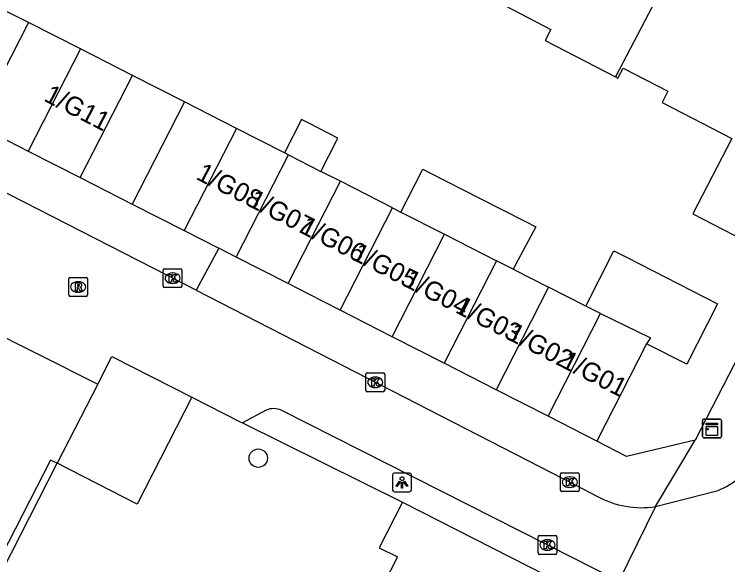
# Model space of a CAD drawing. Extents: x 160356 to 161355, y 381727 to 382845.
# Drawn here: x 160733.31 to 160771.25, y 382352.6 to 382381.89 of the extents above; entities that cross this region are included whole.
import ezdxf

# ---------------------------------------------------------------- set-up
doc = ezdxf.new("R2010")
doc.units = 0
for name, color, linetype in [('IMGEO_Boom', 7, 'Continuous'), ('IMGEO_Haag', 7, 'Continuous'), ('IMGEO_Kast', 7, 'Continuous'), ('IMGEO_Kolk', 7, 'Continuous'), ('IMGEO_Lichtpunt', 7, 'Continuous'), ('IMGEO_Pand', 7, 'Continuous'), ('IMGEO_Pand_nummerreeks', 7, 'Continuous'), ('IMGEO_Rijbaan_lokaal_open', 7, 'Continuous'), ('IMGEO_Rioolput', 7, 'Continuous'), ('IMGEO_Voetpad_open', 7, 'Continuous')]:
    doc.layers.add(name, color=color, linetype=linetype)

msp = doc.modelspace()

# ---------------------------------------------------------------- linework, layer by layer
at = {"layer": 'IMGEO_Boom'}
msp.add_circle((160746.286, 382358.27), 0.489, dxfattribs=at)
at = {"layer": 'IMGEO_Haag'}
msp.add_lwpolyline([(160729.719, 382346.462), (160732.663, 382352.257), (160735.595, 382357.997)], dxfattribs=at)
at = {"layer": 'IMGEO_Kast'}
for p, q in [((160769.917, 382359.423), (160769.917, 382360.264)), ((160769.917, 382360.264), (160769.917, 382359.423)), ((160769.992, 382360.348), (160770.833, 382360.348)), ((160770.833, 382360.348), (160769.992, 382360.348)), ((160770.917, 382360.273), (160770.917, 382359.432)), ((160770.917, 382359.432), (160770.917, 382360.273)), ((160770.842, 382359.348), (160770.001, 382359.348)), ((160770.001, 382359.348), (160770.842, 382359.348))]:
    msp.add_line(p, q, dxfattribs=at)
for points in [[(160770.112, 382360.138), (160770.712, 382360.138), (160770.712, 382360.053), (160770.112, 382360.053), (160770.112, 382360.138)], [(160770.112, 382359.963), (160770.712, 382359.963), (160770.712, 382359.474), (160770.112, 382359.474), (160770.112, 382359.963)]]:
    msp.add_lwpolyline(points, dxfattribs=at)
msp.add_circle((160770.196, 382359.812), 0.0377, dxfattribs=at)
for centre, start, end in [((160769.995, 382360.27), 92.4484, 184.2845), ((160769.995, 382360.27), 92.4484, 184.2845), ((160770.839, 382360.27), 2.4484, 94.2845), ((160770.839, 382360.27), 2.4484, 94.2845), ((160769.995, 382359.426), 182.4484, 274.2845), ((160769.995, 382359.426), 182.4484, 274.2845), ((160770.839, 382359.426), 272.4484, 4.2845), ((160770.839, 382359.426), 272.4484, 4.2845)]:
    msp.add_arc(centre, 0.0779, start, end, dxfattribs=at)
at = {"layer": 'IMGEO_Kolk'}
for p, q in [((160741.306, 382368.345), (160742.158, 382368.345)), ((160741.231, 382367.419), (160741.231, 382368.271)), ((160741.719, 382368.125), (160741.744, 382368.125)), ((160742.232, 382368.271), (160742.232, 382367.419)), ((160742.158, 382367.345), (160741.306, 382367.345)), ((160741.742, 382367.565), (160741.717, 382367.565)), ((160752.01, 382361.882), (160752.01, 382362.734)), ((160752.085, 382362.808), (160752.937, 382362.808)), ((160753.011, 382362.734), (160753.011, 382361.882)), ((160752.498, 382362.588), (160752.523, 382362.588)), ((160752.521, 382362.028), (160752.496, 382362.028)), ((160752.937, 382361.808), (160752.085, 382361.808)), ((160762.355, 382356.566), (160762.355, 382357.418)), ((160762.43, 382357.492), (160763.282, 382357.492)), ((160763.356, 382357.418), (160763.356, 382356.566)), ((160762.843, 382357.272), (160762.868, 382357.272)), ((160762.866, 382356.712), (160762.841, 382356.712)), ((160763.282, 382356.492), (160762.43, 382356.492)), ((160761.168, 382353.225), (160761.168, 382354.077)), ((160761.243, 382354.151), (160762.095, 382354.151)), ((160761.656, 382353.931), (160761.681, 382353.931)), ((160762.169, 382354.077), (160762.169, 382353.225)), ((160761.679, 382353.371), (160761.654, 382353.371)), ((160762.095, 382353.151), (160761.243, 382353.151))]:
    msp.add_line(p, q, dxfattribs=at)
for points in [[(160741.306, 382368.345), (160742.158, 382368.345)], [(160741.231, 382367.419), (160741.231, 382368.271)], [(160741.552, 382368.045), (160741.675, 382368.045), (160741.675, 382367.894), (160741.805, 382368.045), (160741.969, 382368.045), (160741.823, 382367.894), (160741.976, 382367.645), (160741.824, 382367.645), (160741.739, 382367.809), (160741.675, 382367.742), (160741.675, 382367.645), (160741.552, 382367.645), (160741.552, 382368.045)], [(160742.232, 382368.271), (160742.232, 382367.419)], [(160742.158, 382367.345), (160741.306, 382367.345)], [(160752.01, 382361.882), (160752.01, 382362.734)], [(160752.085, 382362.808), (160752.937, 382362.808)], [(160753.011, 382362.734), (160753.011, 382361.882)], [(160752.331, 382362.508), (160752.454, 382362.508), (160752.454, 382362.357), (160752.584, 382362.508), (160752.748, 382362.508), (160752.602, 382362.357), (160752.755, 382362.108), (160752.603, 382362.108), (160752.518, 382362.272), (160752.454, 382362.205), (160752.454, 382362.108), (160752.331, 382362.108), (160752.331, 382362.508)], [(160752.937, 382361.808), (160752.085, 382361.808)], [(160762.355, 382356.566), (160762.355, 382357.418)], [(160762.43, 382357.492), (160763.282, 382357.492)], [(160763.356, 382357.418), (160763.356, 382356.566)], [(160762.676, 382357.192), (160762.799, 382357.192), (160762.799, 382357.041), (160762.929, 382357.192), (160763.093, 382357.192), (160762.947, 382357.041), (160763.1, 382356.792), (160762.948, 382356.792), (160762.863, 382356.956), (160762.799, 382356.889), (160762.799, 382356.792), (160762.676, 382356.792), (160762.676, 382357.192)], [(160763.282, 382356.492), (160762.43, 382356.492)], [(160761.168, 382353.225), (160761.168, 382354.077)], [(160761.243, 382354.151), (160762.095, 382354.151)], [(160762.169, 382354.077), (160762.169, 382353.225)], [(160761.489, 382353.851), (160761.612, 382353.851), (160761.612, 382353.7), (160761.742, 382353.851), (160761.906, 382353.851), (160761.76, 382353.7), (160761.913, 382353.451), (160761.761, 382353.451), (160761.676, 382353.615), (160761.612, 382353.548), (160761.612, 382353.451), (160761.489, 382353.451), (160761.489, 382353.851)], [(160762.095, 382353.151), (160761.243, 382353.151)]]:
    msp.add_lwpolyline(points, dxfattribs=at)
for centre, start, end in [((160741.308, 382368.269), 91.552, 178.448), ((160741.308, 382368.269), 91.552, 178.448), ((160742.156, 382368.269), 1.552, 88.448), ((160742.156, 382368.269), 1.552, 88.448), ((160741.308, 382367.421), 181.552, 268.448), ((160741.308, 382367.421), 181.552, 268.448), ((160742.156, 382367.421), 271.552, 358.448), ((160742.156, 382367.421), 271.552, 358.448), ((160752.087, 382362.732), 91.552, 178.448), ((160752.087, 382362.732), 91.552, 178.448), ((160752.935, 382362.732), 1.552, 88.448), ((160752.935, 382362.732), 1.552, 88.448), ((160752.087, 382361.884), 181.552, 268.448), ((160752.087, 382361.884), 181.552, 268.448), ((160752.935, 382361.884), 271.552, 358.448), ((160752.935, 382361.884), 271.552, 358.448), ((160762.432, 382357.416), 91.552, 178.448), ((160762.432, 382357.416), 91.552, 178.448), ((160763.28, 382357.416), 1.552, 88.448), ((160763.28, 382357.416), 1.552, 88.448), ((160762.432, 382356.568), 181.552, 268.448), ((160762.432, 382356.568), 181.552, 268.448), ((160763.28, 382356.568), 271.552, 358.448), ((160763.28, 382356.568), 271.552, 358.448), ((160761.245, 382354.075), 91.552, 178.448), ((160761.245, 382354.075), 91.552, 178.448), ((160762.093, 382354.075), 1.552, 88.448), ((160762.093, 382354.075), 1.552, 88.448), ((160761.245, 382353.227), 181.552, 268.448), ((160761.245, 382353.227), 181.552, 268.448), ((160762.093, 382353.227), 271.552, 358.448), ((160762.093, 382353.227), 271.552, 358.448)]:
    msp.add_arc(centre, 0.0765, start, end, dxfattribs=at)
for centre, major_axis, ratio, start_param, end_param in [((160741.718, 382367.845), (-0.387, 0.002), 0.722429, 4.712389, 7.853982), ((160741.743, 382367.845), (-0.39, 0.002), 0.717154, 1.570796, 4.712389), ((160752.497, 382362.308), (-0.387, 0.002), 0.722429, 4.712389, 7.853982), ((160752.522, 382362.308), (-0.39, 0.002), 0.717154, 1.570796, 4.712389), ((160762.842, 382356.992), (-0.387, 0.002), 0.722429, 4.712389, 7.853982), ((160762.867, 382356.992), (-0.39, 0.002), 0.717154, 1.570796, 4.712389), ((160761.655, 382353.651), (-0.387, 0.002), 0.722429, 4.712389, 7.853982), ((160761.68, 382353.651), (-0.39, 0.002), 0.717154, 1.570796, 4.712389)]:
    msp.add_ellipse(centre, major_axis=major_axis, ratio=ratio, start_param=start_param, end_param=end_param, dxfattribs=at)
at = {"layer": 'IMGEO_Lichtpunt'}
for p, q in [((160753.434, 382357.382), (160753.434, 382356.575)), ((160753.434, 382357.382), (160753.434, 382356.575)), ((160754.336, 382357.477), (160753.528, 382357.477)), ((160754.336, 382357.477), (160753.528, 382357.477)), ((160754.43, 382356.575), (160754.43, 382357.382)), ((160754.43, 382356.575), (160754.43, 382357.382)), ((160753.528, 382356.481), (160754.336, 382356.481)), ((160753.528, 382356.481), (160754.336, 382356.481))]:
    msp.add_line(p, q, dxfattribs=at)
for points in [[(160753.808, 382357.046), (160753.847, 382357.018), (160753.659, 382356.756), (160753.621, 382356.783), (160753.808, 382357.046)], [(160753.91, 382356.998), (160753.957, 382356.998), (160753.957, 382356.676), (160753.91, 382356.676), (160753.91, 382356.998)], [(160754.02, 382357.018), (160754.058, 382357.045), (160754.245, 382356.783), (160754.206, 382356.755), (160754.02, 382357.018)]]:
    msp.add_lwpolyline(points, dxfattribs=at)
msp.add_circle((160753.933, 382357.18), 0.0994, dxfattribs=at)
for centre, start, end in [((160753.528, 382357.382), 90, 180), ((160753.528, 382357.382), 90, 180), ((160754.336, 382357.382), 0, 90), ((160754.336, 382357.382), 0, 90), ((160753.528, 382356.575), 180, 270), ((160753.528, 382356.575), 180, 270), ((160754.336, 382356.575), 270, 0), ((160754.336, 382356.575), 270, 360)]:
    msp.add_arc(centre, 0.0946, start, end, dxfattribs=at)
at = {"layer": 'IMGEO_Pand'}
for points in [[(160765.294, 382378.554), (160765.411, 382378.493), (160765.69, 382379.032), (160768.069, 382377.797), (160767.76, 382377.201), (160771.469, 382375.276), (160769.396, 382371.281), (160773.168, 382369.324), (160778.923, 382380.419), (160775.239, 382382.33), (160776.597, 382384.948), (160773.121, 382386.752), (160774.623, 382389.646), (160771.831, 382391.096), (160770.376, 382388.304)], [(160770.376, 382388.304), (160765.294, 382378.554)], [(160734.063, 382381.452), (160731.297, 382382.86)], [(160759.436, 382382.333), (160761.849, 382381.081), (160761.546, 382380.498), (160765.294, 382378.554)], [(160734.063, 382381.452), (160731.292, 382376.022)], [(160736.829, 382380.044), (160734.063, 382381.452)], [(160736.829, 382380.044), (160734.056, 382374.612)], [(160739.595, 382378.636), (160736.829, 382380.044)], [(160736.821, 382373.201), (160739.595, 382378.636)], [(160742.36, 382377.228), (160739.595, 382378.636)], [(160742.36, 382377.228), (160739.586, 382371.79)], [(160745.126, 382375.82), (160742.36, 382377.228)], [(160731.292, 382376.022), (160734.056, 382374.612)], [(160749.622, 382373.531), (160750.527, 382375.306), (160748.98, 382376.095), (160748.798, 382376.188), (160748.586, 382376.296), (160747.68, 382374.52)], [(160745.126, 382375.82), (160742.35, 382370.379)], [(160747.68, 382374.52), (160745.126, 382375.82)], [(160734.056, 382374.612), (160736.821, 382373.201)], [(160747.892, 382374.412), (160747.68, 382374.52)], [(160745.115, 382368.968), (160747.892, 382374.412)], [(160747.892, 382374.412), (160749.622, 382373.531)], [(160750.658, 382373.004), (160749.622, 382373.531)], [(160753.875, 382371.366), (160755.032, 382373.649), (160755.417, 382373.453), (160758.048, 382372.113), (160760.497, 382370.866), (160761.054, 382370.583), (160759.852, 382368.323)], [(160736.821, 382373.201), (160739.586, 382371.79)], [(160747.879, 382367.557), (160750.658, 382373.004)], [(160753.424, 382371.595), (160750.658, 382373.004)], [(160739.586, 382371.79), (160742.35, 382370.379)], [(160750.644, 382366.147), (160753.424, 382371.595)], [(160753.424, 382371.595), (160753.875, 382371.366)], [(160753.875, 382371.366), (160756.19, 382370.187)], [(160742.35, 382370.379), (160744.186, 382369.442)], [(160753.408, 382364.736), (160756.19, 382370.187)], [(160756.19, 382370.187), (160758.956, 382368.779)], [(160745.115, 382368.968), (160744.186, 382369.442)], [(160763.707, 382366.36), (160765.203, 382369.299), (160765.869, 382368.96), (160770.717, 382366.492), (160769.077, 382363.271), (160766.94, 382364.359)], [(160747.879, 382367.557), (160745.115, 382368.968)], [(160758.956, 382368.779), (160756.173, 382363.325)], [(160759.852, 382368.323), (160758.956, 382368.779)], [(160759.852, 382368.323), (160761.722, 382367.371)], [(160750.644, 382366.147), (160748.977, 382366.998), (160747.879, 382367.557)], [(160761.722, 382367.371), (160758.937, 382361.914)], [(160763.707, 382366.36), (160761.722, 382367.371)], [(160753.408, 382364.736), (160750.644, 382366.147)], [(160764.494, 382365.974), (160763.707, 382366.36)], [(160761.702, 382360.503), (160764.494, 382365.974)], [(160764.494, 382365.974), (160767.154, 382364.671), (160766.94, 382364.359)], [(160756.173, 382363.325), (160753.408, 382364.736)], [(160766.94, 382364.359), (160764.302, 382359.178)], [(160737.749, 382362.211), (160738.502, 382363.683), (160742.757, 382361.508)], [(160758.937, 382361.914), (160756.173, 382363.325)], [(160737.749, 382362.211), (160735.595, 382357.997)], [(160761.702, 382360.503), (160758.937, 382361.914)], [(160742.757, 382361.508), (160739.849, 382355.822), (160735.595, 382357.997)], [(160764.302, 382359.178), (160761.702, 382360.503)], [(160753.965, 382355.931), (160752.724, 382353.503), (160753.685, 382353.012), (160752.164, 382350.035), (160751.982, 382349.679)], [(160753.965, 382355.931), (160763.498, 382351.061)]]:
    msp.add_lwpolyline(points, dxfattribs=at)
at = {"layer": 'IMGEO_Rijbaan_lokaal_open'}
for points in [[(160742.984, 382367.204), (160718.511, 382379.741)], [(160742.984, 382367.204), (160763.172, 382356.83), (160764.33, 382356.235)], [(160731.536, 382365.326), (160737.749, 382362.211)], [(160742.757, 382361.508), (160745.299, 382360.226), (160745.447, 382360.153)], [(160746.714, 382360.821), (160745.447, 382360.153)], [(160765.468, 382351.729), (160761.646, 382353.664), (160747.512, 382360.818)], [(160767.415, 382355.692), (160770.739, 382356.551)], [(160767.415, 382355.692), (160765.468, 382351.729)]]:
    msp.add_lwpolyline(points, dxfattribs=at)
for centre, radius, start, end in [((160747.11, 382359.975), 0.934, 64.4994, 115.0699), ((160769.091, 382360.554), 4.329, 292.3775, 327.6696), ((160766.673, 382360.512), 4.876, 241.2832, 278.7517)]:
    msp.add_arc(centre, radius, start, end, dxfattribs=at)
at = {"layer": 'IMGEO_Rioolput'}
for p, q in [((160736.209, 382366.956), (160736.209, 382367.808)), ((160736.284, 382367.882), (160737.136, 382367.882)), ((160736.697, 382367.662), (160736.722, 382367.662)), ((160737.21, 382367.808), (160737.21, 382366.956)), ((160737.136, 382366.882), (160736.284, 382366.882)), ((160736.72, 382367.102), (160736.695, 382367.102))]:
    msp.add_line(p, q, dxfattribs=at)
for points in [[(160736.209, 382366.956), (160736.209, 382367.808)], [(160736.284, 382367.882), (160737.136, 382367.882)], [(160737.21, 382367.808), (160737.21, 382366.956)], [(160736.798, 382367.58), (160736.546, 382367.582), (160736.546, 382367.182)], [(160736.546, 382367.182), (160736.67, 382367.182), (160736.67, 382367.344), (160736.681, 382367.344)], [(160736.724, 382367.501), (160736.67, 382367.501), (160736.67, 382367.42)], [(160736.67, 382367.42), (160736.722, 382367.42)], [(160736.728, 382367.315), (160736.799, 382367.182), (160736.939, 382367.182), (160736.874, 382367.308)], [(160737.136, 382366.882), (160736.284, 382366.882)]]:
    msp.add_lwpolyline(points, dxfattribs=at)
for centre, radius, start, end in [((160736.286, 382367.806), 0.0765, 91.552, 178.448), ((160736.286, 382367.806), 0.0765, 91.552, 178.448), ((160737.134, 382367.806), 0.0765, 1.552, 88.448), ((160737.134, 382367.806), 0.0765, 1.552, 88.448), ((160736.68, 382367.291), 0.0533, 26.0293, 88.6989), ((160736.706, 382367.609), 0.19, 274.7715, 282.9687), ((160736.73, 382367.405), 0.0964, 77.0061, 93.1865), ((160736.744, 382367.462), 0.0378, 276.6634, 79.6772), ((160736.797, 382367.47), 0.109, 350.3612, 89.416), ((160736.795, 382367.47), 0.112, 277.5842, 350.9817), ((160736.779, 382367.255), 0.108, 29.5134, 73.7905), ((160736.286, 382366.958), 0.0765, 181.552, 268.448), ((160736.286, 382366.958), 0.0765, 181.552, 268.448), ((160737.134, 382366.958), 0.0765, 271.552, 358.448), ((160737.134, 382366.958), 0.0765, 271.552, 358.448)]:
    msp.add_arc(centre, radius, start, end, dxfattribs=at)
for centre, major_axis, ratio, start_param, end_param in [((160736.696, 382367.382), (-0.387, 0.002), 0.722429, 4.712389, 7.853982), ((160736.721, 382367.382), (-0.39, 0.002), 0.717154, 1.570796, 4.712389)]:
    msp.add_ellipse(centre, major_axis=major_axis, ratio=ratio, start_param=start_param, end_param=end_param, dxfattribs=at)
at = {"layer": 'IMGEO_Voetpad_open'}
for points in [[(160783.365, 382386.123), (160769.515, 382359.228)], [(160744.186, 382369.442), (160742.984, 382367.204)], [(160745.447, 382360.153), (160753.965, 382355.931)], [(160769.515, 382359.228), (160765.863, 382358.367), (160764.302, 382359.178)], [(160767.415, 382355.692), (160769.515, 382359.228)], [(160735.595, 382357.997), (160735.246, 382358.167), (160687.321, 382264.602), (160687.672, 382264.425), (160688.461, 382265.787)]]:
    msp.add_lwpolyline(points, dxfattribs=at)

# ---------------------------------------------------------------- texts
at = {"layer": 'IMGEO_Pand_nummerreeks'}
for s, rotation, p in [('1/G11', 332.7683, (160734.828, 382377.311)), ('1/G08', 332.7673, (160742.927, 382373.144)), ('1/G07', 332.7673, (160745.682, 382371.726)), ('1/G06', 332.7683, (160748.439, 382370.307)), ('1/G05', 332.7683, (160751.197, 382368.887)), ('1/G04', 332.7683, (160753.956, 382367.468)), ('1/G03', 332.7683, (160756.714, 382366.049)), ('1/G02', 332.7683, (160759.466, 382364.632)), ('1/G01', 332.7683, (160762.328, 382363.159))]:
    msp.add_text(s, height=1, rotation=rotation, dxfattribs=at).set_placement(p)

doc.saveas('drawing.dxf')
